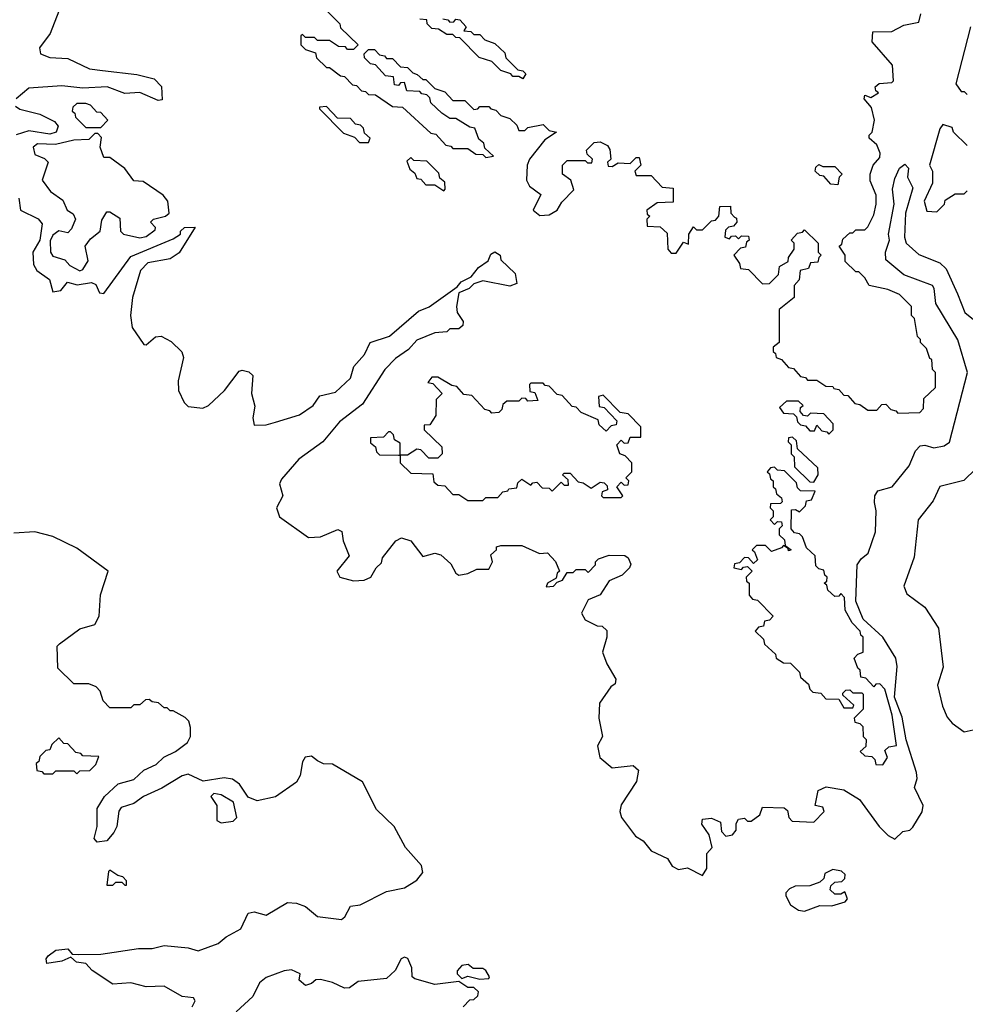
# Model space of a CAD drawing. Extents: x 2737310 to 2869991, y 870230 to 1012730.
# Tile 354 of 479: x 2805015 to 2808159, y 948374 to 951649. Entities that reach past the tile are written whole.
import ezdxf

# ---------------------------------------------------------------- set-up
doc = ezdxf.new("R2010")
doc.units = 0

msp = doc.modelspace()

# ---------------------------------------------------------------- linework, layer by layer
at = {"layer": '0CON02XD'}
for points in [[(2806030, 951685), (2806080, 951635), (2806081.7, 951621.7), (2806140, 951565), (2806125, 951550), (2806105, 951550), (2806098.3, 951558.3), (2806075, 951560), (2806045, 951580), (2806005, 951580), (2805995, 951590), (2805965, 951590), (2805955, 951600), (2805950, 951595), (2805950, 951565), (2805965, 951550), (2805998.3, 951538.3), (2806001.7, 951521.7), (2806035, 951490), (2806045, 951490), (2806081.7, 951461.7), (2806095, 951460), (2806121.7, 951431.7), (2806135, 951430), (2806151.7, 951411.7), (2806165, 951410), (2806175, 951400), (2806198.3, 951398.3), (2806255, 951360), (2806288.3, 951358.3), (2806381.7, 951271.7), (2806398.3, 951268.3), (2806431.7, 951231.7), (2806448.3, 951228.3), (2806455, 951220), (2806505, 951220), (2806531.7, 951201.7), (2806555, 951200), (2806565, 951190), (2806590, 951195), (2806561.7, 951221.7), (2806558.3, 951238.3), (2806541.7, 951251.7), (2806528.3, 951288.3), (2806511.7, 951291.7), (2806465, 951320), (2806445, 951320), (2806418.3, 951338.3), (2806381.7, 951371.7), (2806378.3, 951388.3), (2806368.3, 951398.3), (2806351.7, 951401.7), (2806345, 951410), (2806301.7, 951411.7), (2806295, 951440), (2806281.7, 951438.3), (2806275, 951430), (2806261.7, 951431.7), (2806258.3, 951458.3), (2806231.7, 951461.7), (2806198.3, 951498.3), (2806181.7, 951501.7), (2806161.7, 951521.7), (2806160, 951535), (2806175, 951550), (2806195, 951550), (2806211.7, 951531.7), (2806228.3, 951528.3), (2806235, 951520), (2806255, 951520), (2806281.7, 951491.7), (2806305, 951490), (2806321.7, 951471.7), (2806337, 951467), (2806355, 951450), (2806365, 951450), (2806395, 951420), (2806428.3, 951408.3), (2806455, 951380), (2806495, 951380), (2806525, 951350), (2806538.3, 951351.7), (2806545, 951360), (2806575, 951360), (2806581.7, 951351.7), (2806598.3, 951348.3), (2806615, 951330), (2806645, 951320), (2806668.3, 951298.3), (2806675, 951280), (2806695, 951280), (2806705, 951290), (2806755, 951300), (2806775, 951280), (2806800, 951275), (2806760.7, 951249.3), (2806710, 951185), (2806702.5, 951165), (2806700, 951115), (2806710, 951095), (2806747.5, 951067.5), (2806722.5, 951015), (2806745, 950997.5), (2806775, 951000), (2806802.5, 951015), (2806817.7, 951042.3), (2806857, 951083), (2806847.5, 951115), (2806820, 951135), (2806820, 951165), (2806835, 951180), (2806895, 951180), (2806903, 951173), (2806917, 951173), (2806920, 951185), (2806901.7, 951201.7), (2806900, 951215), (2806925, 951240), (2806945, 951242.5), (2806970, 951230), (2806977, 951217), (2806980, 951185), (2806970, 951175), (2806971.7, 951161.7), (2806985, 951160), (2807005, 951172.5), (2807045, 951170), (2807065, 951190), (2807075, 951190), (2807080, 951165), (2807060, 951145), (2807065, 951130), (2807115, 951130), (2807151.7, 951091.7), (2807188.3, 951088.3), (2807188.3, 951041.7), (2807135, 951040), (2807100, 951015), (2807101.7, 951001.7), (2807110, 950995), (2807100, 950985), (2807101.7, 950961.7), (2807145, 950960), (2807168.3, 950938.3), (2807170, 950885), (2807181.7, 950871.7), (2807198.3, 950871.7), (2807221.7, 950908.3), (2807238.3, 950901.7), (2807240, 950935), (2807255, 950960), (2807265, 950950), (2807285, 950950), (2807315, 950980), (2807328.3, 950981.7), (2807340, 950995), (2807343, 951027), (2807378.3, 951028.3), (2807380, 951005), (2807391.7, 950991.7)], [(2805145, 951676.7), (2805116.8, 951603.2), (2805081.2, 951555), (2805083.8, 951535), (2805115, 951522.5), (2805175, 951519.2), (2805247.5, 951485), (2805290.5, 951479.5), (2805405, 951466.7), (2805461.7, 951451.7), (2805487, 951427), (2805488.3, 951381.7), (2805475, 951380), (2805415, 951406.7), (2805365, 951403.3), (2805305.8, 951425.8), (2805225, 951420.8), (2805155, 951428.6), (2805045, 951421.2), (2805003.3, 951385)], [(2806421.7, 951651.7), (2806438.3, 951648.3), (2806445, 951640), (2806458.3, 951641.7), (2806465, 951650), (2806478.3, 951648.3), (2806500, 951625), (2806491.7, 951611.7), (2806515, 951610), (2806525, 951600), (2806545, 951600), (2806561.7, 951581.7), (2806595, 951570), (2806628.3, 951538.3), (2806631.7, 951521.7), (2806671.7, 951481.7), (2806688.3, 951478.3), (2806698.3, 951468.3), (2806688.3, 951451.7), (2806675, 951460), (2806655, 951460), (2806648.3, 951468.3), (2806615, 951480), (2806585, 951510), (2806543, 951523), (2806478.3, 951588.3), (2806465, 951590), (2806455, 951600), (2806435, 951600), (2806407.5, 951617.5), (2806385, 951620), (2806370, 951635), (2806368.3, 951648.3), (2806345, 951650)], [(2807391.7, 950991.7), (2807398.3, 950988.3), (2807400, 950975), (2807388.3, 950961.7), (2807371.7, 950958.3), (2807361.7, 950948.3), (2807360, 950925), (2807375, 950920), (2807381.7, 950928.3), (2807395, 950930), (2807405, 950920), (2807415, 950930), (2807438.3, 950928.3), (2807440, 950915), (2807431.7, 950908.3), (2807428.3, 950891.7), (2807411.7, 950888.3), (2807390, 950865), (2807408.3, 950838.3), (2807411.7, 950821.7), (2807438.3, 950818.3), (2807485, 950770), (2807508.3, 950771.7), (2807538.3, 950801.7), (2807541.7, 950828.3), (2807570, 950845), (2807571.7, 950858.3), (2807590, 950885), (2807590, 950905), (2807580, 950915), (2807601.7, 950938.3), (2807618.3, 950941.7), (2807625, 950950), (2807670, 950905), (2807670, 950875), (2807680, 950865), (2807671.7, 950858.3), (2807668.3, 950841.7), (2807645, 950840), (2807638.3, 950821.7), (2807610, 950815), (2807607, 950783), (2807590, 950765), (2807590, 950725), (2807540, 950685), (2807540, 950575), (2807520, 950560), (2807520, 950545), (2807528.3, 950538.3), (2807530, 950525), (2807548.3, 950518.3), (2807571.7, 950491.7), (2807588.3, 950488.3), (2807611.7, 950461.7), (2807628.3, 950458.3), (2807635, 950450), (2807665, 950450), (2807695, 950430), (2807718.3, 950428.3), (2807721.7, 950421.7), (2807738.3, 950418.3), (2807755, 950400), (2807768.3, 950398.3), (2807791.7, 950371.7), (2807808.3, 950368.3), (2807835, 950350), (2807865, 950350), (2807881.7, 950368.3), (2807895, 950370), (2807911.7, 950351.7), (2807928.3, 950348.3), (2807935, 950340), (2808008.3, 950341.7), (2808020, 950355), (2808021.7, 950388.3), (2808060, 950425), (2808060, 950475), (2808050, 950485), (2808048.3, 950518.3), (2808041.7, 950521.7), (2808030, 950555), (2808010, 950575), (2808010, 950585), (2808000, 950595), (2807990, 950655), (2807980, 950665), (2807980, 950695), (2807940, 950735), (2807901.7, 950751.7), (2807840, 950765), (2807825, 950790), (2807805, 950810), (2807795, 950810), (2807760, 950845), (2807760, 950865), (2807740, 950895), (2807748.3, 950901.7), (2807751.7, 950918.3), (2807775, 950940), (2807785, 950940), (2807795, 950950), (2807825, 950950), (2807835, 950960), (2807855, 951000), (2807862.5, 951035), (2807862.5, 951065), (2807843, 951113), (2807842.5, 951135), (2807852.5, 951165), (2807875, 951190), (2807876.2, 951205), (2807865, 951232.5), (2807840, 951255), (2807840, 951265), (2807850, 951275), (2807857.5, 951315), (2807847, 951357), (2807822.5, 951385), (2807825, 951397.5), (2807845, 951390), (2807870, 951405), (2807861.7, 951411.7), (2807860, 951425), (2807873, 951437), (2807915, 951440), (2807920, 951445), (2807917, 951497), (2807850, 951575), (2807851.7, 951608.3), (2807915, 951610), (2807955, 951630), (2808005, 951640), (2808011.7, 951668.3)], [(2808176.7, 951625), (2808127.5, 951435), (2808145, 951410), (2808155, 951410), (2808165, 951400)], [(2805001.2, 951361.2), (2805015, 951350.8), (2805082.5, 951335), (2805130.5, 951310.5), (2805143.3, 951295), (2805136.7, 951275), (2805115, 951268), (2805045, 951278.8), (2805003.8, 951266.2)], [(2805285, 951290), (2805307.5, 951315), (2805285, 951340), (2805271.7, 951341.7), (2805250, 951365), (2805235, 951370), (2805205, 951370), (2805191.7, 951358.3), (2805190, 951345), (2805198.3, 951338.3), (2805200, 951325), (2805235, 951290), (2805285, 951290)], [(2806175, 951240), (2806180, 951255), (2806161.7, 951271.7), (2806158.3, 951288.3), (2806148.3, 951298.3), (2806131.7, 951301.7), (2806115, 951320), (2806071.7, 951321.7), (2806035, 951360), (2806011.7, 951358.3), (2806011.7, 951351.7), (2806091.7, 951271.7), (2806128.3, 951258.3), (2806145, 951240), (2806175, 951240)], [(2808165, 951230), (2808120, 951275), (2808115, 951290), (2808085, 951300), (2808074.2, 951285.8), (2808040, 951165), (2808050, 951145), (2808050, 951105), (2808022.5, 951045), (2808031.7, 951011.7), (2808065, 951010), (2808090, 951035), (2808091.7, 951048.3), (2808125, 951070), (2808155, 951070), (2808165, 951080)], [(2805215, 950813.3), (2805225, 950817.5), (2805243, 950847), (2805232.5, 950895), (2805250.5, 950919.5), (2805282.5, 950945), (2805288.3, 950981.7), (2805305, 951010), (2805315, 951010), (2805348.3, 950988.3), (2805350, 950945), (2805360, 950935), (2805415, 950923.3), (2805435, 950927.5), (2805465, 950950), (2805467, 950957), (2805450, 950975), (2805460, 950985), (2805500, 950995), (2805512.5, 951005), (2805507.5, 951045), (2805492.5, 951065), (2805425, 951110), (2805395, 951112.5), (2805365, 951153.3), (2805315, 951190), (2805295, 951190), (2805282.5, 951225), (2805287, 951257), (2805275, 951270), (2805265, 951270), (2805245, 951250), (2805195, 951247.5), (2805133.6, 951233.6), (2805073.8, 951236.2), (2805060, 951225), (2805065, 951200), (2805097, 951187), (2805110, 951175), (2805090, 951115), (2805117, 951077), (2805158.3, 951048.3), (2805172.5, 951015), (2805193, 951003), (2805200, 950985), (2805187, 950953), (2805175, 950940), (2805145, 950946.7), (2805125, 950932.5), (2805116.4, 950913.6), (2805117.5, 950875), (2805125, 950862.5), (2805165, 950850), (2805181.7, 950831.7), (2805215, 950813.3)], [(2805865, 950310), (2805945, 950334.3), (2805991.2, 950365), (2806012.7, 950397.3), (2806065, 950410), (2806115, 950456.7), (2806125.8, 950495), (2806161.2, 950535), (2806180, 950575), (2806245, 950596.2), (2806341.2, 950678.8), (2806376, 950694), (2806469.3, 950760.7), (2806482.7, 950777.3), (2806516.7, 950793.3), (2806540, 950825), (2806573, 950847), (2806581.7, 950868.3), (2806595, 950876.2), (2806612.5, 950865), (2806615, 950850), (2806662.5, 950805), (2806668.3, 950771.7), (2806645, 950762.5), (2806555, 950780), (2806525, 950770), (2806510, 950755), (2806475, 950740), (2806467.5, 950695), (2806470, 950675), (2806490, 950645), (2806488.3, 950631.7), (2806475, 950620), (2806445, 950620), (2806435, 950610), (2806395, 950607.5), (2806335, 950583.3), (2806307.8, 950552.2), (2806265, 950522), (2806229.2, 950485), (2806155, 950370), (2806078.9, 950311.1), (2806022.5, 950245), (2805942.9, 950187.1), (2805885, 950120), (2805878.8, 950105), (2805890, 950065), (2805868.6, 950025), (2805879.2, 949995), (2805975, 949926), (2806015, 949929.2), (2806073, 949953), (2806085.9, 949945.9), (2806090, 949915), (2806110, 949865), (2806070, 949815), (2806080, 949795), (2806125, 949782), (2806160, 949785), (2806182.5, 949795), (2806200, 949825), (2806218.3, 949841.7), (2806221.7, 949858.3), (2806266.2, 949915), (2806285, 949925.8), (2806315.6, 949915.6), (2806355, 949863.3), (2806395, 949874), (2806415, 949868.8), (2806448.3, 949838.3), (2806465, 949807.5), (2806475, 949801.2), (2806505, 949806.7), (2806535, 949821.2), (2806575, 949821.2), (2806586.7, 949845), (2806581.7, 949868.3), (2806600, 949885), (2806600, 949895), (2806615, 949900), (2806685, 949900), (2806743, 949873), (2806770, 949875), (2806797, 949847), (2806810, 949815), (2806801.7, 949808.3), (2806798.3, 949791.7), (2806770, 949775), (2806765, 949762.5), (2806790, 949765), (2806801.7, 949778.3), (2806820, 949785), (2806835, 949810), (2806855, 949810), (2806865, 949820), (2806895, 949820), (2806905, 949810), (2806930, 949835), (2806930, 949845), (2806940, 949855), (2806975, 949867.5), (2807027, 949867), (2807038.3, 949858.3), (2807047.5, 949837.5), (2807042.5, 949825), (2807018.3, 949801.7), (2806975, 949782.5), (2806945, 949736.2), (2806905, 949718.8), (2806882.5, 949675), (2806895, 949652.5), (2806935, 949632.5), (2806951.7, 949631.7), (2806967, 949617), (2806967.5, 949595), (2806952.5, 949545), (2806966.7, 949506.7), (2806997.5, 949455), (2806995, 949440), (2806980.7, 949429.3), (2806942.5, 949375), (2806941.2, 949325), (2806953.3, 949265), (2806936.4, 949233.6), (2806943.8, 949195), (2806985, 949160), (2807055, 949168), (2807072, 949152), (2807065.7, 949114.3), (2807015, 949037.5), (2807010.8, 949015), (2807016, 948995), (2807063, 948933), (2807087.7, 948917.7), (2807115, 948883.8), (2807168.6, 948858.6), (2807185, 948833.3), (2807205, 948822.5), (2807235, 948827.5), (2807285, 948802.5), (2807300, 948825), (2807300, 948875), (2807317.5, 948895), (2807307, 948937), (2807283, 948973), (2807285, 948990), (2807315, 948992.5), (2807345, 948980), (2807348.3, 948948.3), (2807363, 948933), (2807385, 948937.5), (2807397, 948953), (2807397.5, 948975), (2807405, 948990), (2807425, 948992.5), (2807435, 948982.5), (2807447, 948983), (2807476.4, 949003.6), (2807485, 949030), (2807557, 949027), (2807568.3, 949018.3), (2807572.5, 948995), (2807583, 948983), (2807655, 948980), (2807690, 949015), (2807685, 949030), (2807660, 949035), (2807670, 949085), (2807697, 949097), (2807755, 949087.5), (2807807.5, 949055), (2807873.3, 948965), (2807902.5, 948935), (2807925, 948923.3), (2807951.7, 948948.3), (2807975, 948952.5), (2807985, 948962.5), (2808015.8, 949014.2), (2808019.2, 949035), (2807990, 949095), (2807998.6, 949125), (2807996.9, 949145), (2807963, 949253), (2807948.9, 949328.9), (2807923.5, 949395), (2807932.7, 949497.3), (2807928.1, 949525), (2807885.4, 949595.4), (2807819.4, 949655), (2807795.5, 949715), (2807800, 949835), (2807812.5, 949855), (2807835.7, 949874.3), (2807861.1, 949945), (2807862.9, 950015), (2807857.7, 950042.3), (2807858, 950065), (2807868, 950082), (2807916, 950095), (2807972, 950165), (2807993.8, 950215), (2808008.8, 950231.2), (2808025, 950233.8), (2808055, 950224.2), (2808088.7, 950231.3), (2808106.5, 950243.5), (2808166.7, 950475), (2808133.9, 950583.9), (2808061.2, 950705), (2808056, 950755), (2808050, 950765), (2807955, 950800), (2807895, 950850), (2807894.1, 950875.9), (2807907.5, 950915), (2807903.3, 950935), (2807922.5, 951035), (2807917.5, 951085), (2807925, 951120), (2807940, 951155), (2807958.3, 951168.3), (2807970, 951155), (2807967.5, 951125), (2807985, 951090), (2807960, 951005), (2807956.7, 950925), (2807962.5, 950905), (2808005, 950867.5), (2808075, 950840), (2808095, 950820), (2808133, 950737), (2808157.5, 950675), (2808225, 950620)], [(2806425, 951080), (2806430, 951085), (2806428.3, 951108.3), (2806411.7, 951121.7), (2806408.3, 951138.3), (2806368.3, 951178.3), (2806325, 951180), (2806315, 951190), (2806301.7, 951178.3), (2806311.7, 951151.7), (2806328.3, 951138.3), (2806335, 951120), (2806348.3, 951118.3), (2806365, 951100), (2806395, 951100), (2806425, 951080)], [(2807735, 951100), (2807711.7, 951101.7), (2807688.3, 951128.3), (2807675, 951130), (2807660, 951145), (2807661.7, 951158.3), (2807672.5, 951167.5), (2807685, 951160), (2807725, 951160), (2807750, 951135), (2807740, 951125), (2807735, 951100)], [(2805012.5, 951055), (2805017.5, 951015), (2805076.1, 950986.1), (2805090, 950970), (2805082.5, 950915), (2805059.2, 950875), (2805060.8, 950835), (2805072, 950815), (2805114.1, 950784.1), (2805125, 950743.3), (2805152, 950748), (2805174, 950776), (2805206.4, 950766.4), (2805254.1, 950774.1), (2805268, 950768), (2805280.7, 950740.7), (2805295, 950737.5), (2805385, 950861.2), (2805525, 950920), (2805550, 950935), (2805550, 950945), (2805563, 950957), (2805598.3, 950958.3), (2805545, 950873.3), (2805515, 950853.8), (2805440.5, 950839.5), (2805416.7, 950815), (2805390, 950725), (2805383.8, 950665), (2805388.8, 950625), (2805428.3, 950568.3), (2805435, 950567.5), (2805466.1, 950593.9), (2805485, 950596.2), (2805518.3, 950578.3), (2805553.6, 950543.6), (2805560, 950525), (2805542.3, 950447.7), (2805542.5, 950415), (2805562, 950375), (2805575, 950362), (2805623.9, 950356.1), (2805643.3, 950365), (2805696.2, 950415), (2805745, 950480), (2805755, 950482.5), (2805777, 950477), (2805790, 950465), (2805786.2, 950405), (2805796.4, 950363.6), (2805790, 950325), (2805795, 950300), (2805835, 950301.2), (2805865, 950310)], [(2806555, 950050), (2806565, 950060), (2806605, 950060), (2806621.7, 950078.3), (2806638.3, 950081.7), (2806641.7, 950088.3), (2806668.3, 950091.7), (2806671.7, 950108.3), (2806685, 950120), (2806715, 950100), (2806721.7, 950108.3), (2806735, 950110), (2806751.7, 950091.7), (2806775, 950090), (2806785, 950080), (2806815, 950110), (2806825, 950100), (2806840, 950100), (2806838.3, 950118.3), (2806820, 950135), (2806825, 950140), (2806845, 950140), (2806871.7, 950111.7), (2806888.3, 950108.3), (2806915, 950090), (2806945, 950110), (2806958.3, 950108.3), (2806968.3, 950098.3), (2806970, 950085), (2806951.7, 950078.3), (2806950, 950065), (2806955, 950060), (2807015, 950060), (2807020, 950065), (2807000, 950095), (2807015, 950110), (2807025, 950100), (2807038.3, 950101.7), (2807040, 950115), (2807030, 950125), (2807050, 950145), (2807050, 950175), (2807028.3, 950198.3), (2807010, 950205), (2807000, 950235), (2807015, 950250), (2807025, 950240), (2807038.3, 950241.7), (2807045, 950260), (2807080, 950260), (2807080, 950295), (2807038.3, 950338.3), (2807011.7, 950341.7), (2806955, 950400), (2806940, 950395), (2806941.7, 950361.7), (2806958.3, 950358.3), (2807000, 950315), (2806998.3, 950301.7), (2806981.7, 950298.3), (2806965, 950280), (2806941.7, 950301.7), (2806938.3, 950318.3), (2806881.7, 950341.7), (2806865, 950360), (2806851.7, 950361.7), (2806818.3, 950398.3), (2806801.7, 950401.7), (2806775, 950430), (2806761.7, 950431.7), (2806755, 950440), (2806715, 950440), (2806710, 950435), (2806711.7, 950411.7), (2806728.3, 950408.3), (2806738.3, 950381.7), (2806705, 950380), (2806698.3, 950388.3), (2806685, 950390), (2806675, 950380), (2806635, 950380), (2806621.7, 950368.3), (2806618.3, 950351.7), (2806608.3, 950341.7), (2806585, 950340), (2806578.3, 950348.3), (2806561.7, 950351.7), (2806518.3, 950398.3), (2806491.7, 950401.7), (2806468.3, 950428.3), (2806451.7, 950431.7), (2806405, 950460), (2806385, 950460), (2806371.7, 950441.7), (2806388.3, 950438.3), (2806420, 950405), (2806400, 950385), (2806398.3, 950331.7), (2806378.3, 950301.7), (2806360, 950300), (2806360, 950285), (2806418.3, 950228.3), (2806420, 950205), (2806405, 950190), (2806375, 950190), (2806348.3, 950218.3), (2806335, 950220), (2806305, 950200), (2806280, 950200), (2806280, 950175), (2806315, 950140), (2806388.3, 950138.3), (2806391.7, 950111.7), (2806405, 950100), (2806428.3, 950098.3), (2806455, 950070), (2806475, 950070), (2806505, 950050), (2806555, 950050)], [(2807705, 950270), (2807720, 950285), (2807720, 950305), (2807688.3, 950338.3), (2807645, 950340), (2807635, 950330), (2807621.7, 950331.7), (2807610, 950345), (2807611.7, 950358.3), (2807620, 950365), (2807605, 950380), (2807565, 950380), (2807541.7, 950358.3), (2807555, 950340), (2807588.3, 950338.3), (2807598.3, 950328.3), (2807601.7, 950311.7), (2807611.7, 950301.7), (2807628.3, 950298.3), (2807641.7, 950281.7), (2807658.3, 950281.7), (2807665, 950300), (2807681.7, 950281.7), (2807698.3, 950278.3), (2807705, 950270)], [(2806280, 950200), (2806280, 950240), (2806261.7, 950251.7), (2806258.3, 950268.3), (2806248.3, 950278.3), (2806241.7, 950278.3), (2806225, 950260), (2806181.7, 950258.3), (2806181.7, 950241.7), (2806198.3, 950228.3), (2806201.7, 950211.7), (2806211.7, 950201.7), (2806275, 950200), (2806280, 950200)], [(2807655, 950110), (2807670, 950135), (2807668.3, 950158.3), (2807601.7, 950221.7), (2807598.3, 950248.3), (2807585, 950260), (2807571.7, 950258.3), (2807570, 950245), (2807580, 950235), (2807580, 950205), (2807590, 950195), (2807591.7, 950161.7), (2807641.7, 950111.7), (2807655, 950110)], [(2807885, 949170), (2807900, 949195), (2807891.7, 949218.3), (2807905, 949230), (2807930, 949235), (2807916.2, 949335), (2807891.7, 949421.7), (2807875, 949440), (2807861.7, 949438.3), (2807855, 949430), (2807828.3, 949458.3), (2807811.7, 949461.7), (2807810, 949485), (2807801.7, 949491.7), (2807790, 949525), (2807801.7, 949538.3), (2807820, 949545), (2807820, 949595), (2807811.7, 949601.7), (2807810, 949615), (2807783, 949643), (2807760, 949685), (2807757, 949727), (2807745, 949740), (2807738.3, 949731.7), (2807725, 949730), (2807701.7, 949751.7), (2807698.3, 949768.3), (2807690, 949775), (2807698.3, 949781.7), (2807700, 949795), (2807691.7, 949801.7), (2807688.3, 949818.3), (2807671.7, 949821.7), (2807661.7, 949831.7), (2807660, 949865), (2807631.7, 949891.7), (2807618.3, 949928.3), (2807608.3, 949938.3), (2807591.7, 949941.7), (2807580, 949955), (2807581.7, 950018.3), (2807595, 950020), (2807608.3, 950011.7), (2807628.3, 950031.7), (2807631.7, 950048.3), (2807648.3, 950051.7), (2807660, 950080), (2807611.7, 950081.7), (2807601.7, 950091.7), (2807598.3, 950108.3), (2807558.3, 950148.3), (2807535, 950150), (2807525, 950160), (2807511.7, 950158.3), (2807500, 950145), (2807508.3, 950138.3), (2807511.7, 950121.7), (2807520, 950115), (2807520, 950095), (2807528.3, 950088.3), (2807531.7, 950071.7), (2807548.3, 950058.3), (2807550, 950045), (2807545, 950040), (2807511.7, 950038.3), (2807510, 950025), (2807520, 950015), (2807520, 949995), (2807510, 949985), (2807525, 949970), (2807535, 949980), (2807548.3, 949978.3), (2807550, 949965), (2807540, 949955), (2807540, 949935), (2807558.3, 949918.3), (2807560, 949900), (2807580, 949885), (2807571.7, 949881.7), (2807570, 949890), (2807555, 949900), (2807548.3, 949891.7), (2807515, 949880), (2807495, 949900), (2807465, 949900), (2807450, 949885), (2807458.3, 949878.3), (2807468.3, 949851.7), (2807455, 949840), (2807438.3, 949858.3), (2807425, 949860), (2807408.3, 949841.7), (2807391.7, 949838.3), (2807390, 949825), (2807415, 949820), (2807421.7, 949828.3), (2807435, 949830), (2807450, 949815), (2807430, 949795), (2807431.7, 949781.7), (2807440, 949775), (2807440, 949735), (2807451.7, 949721.7), (2807468.3, 949718.3), (2807520, 949665), (2807508.3, 949651.7), (2807491.7, 949648.3), (2807488.3, 949631.7), (2807471.7, 949628.3), (2807460, 949615), (2807488.3, 949588.3), (2807491.7, 949571.7), (2807528.3, 949538.3), (2807530, 949525), (2807555, 949510), (2807578.3, 949508.3), (2807608.3, 949478.3), (2807611.7, 949461.7), (2807638.3, 949438.3), (2807641.7, 949421.7), (2807651.7, 949411.7), (2807678.3, 949408.3), (2807695, 949390), (2807738.3, 949388.3), (2807755, 949360), (2807785, 949360), (2807788.3, 949368.3), (2807751.7, 949401.7), (2807751.7, 949408.3), (2807761.7, 949418.3), (2807775, 949420), (2807785, 949410), (2807815, 949410), (2807820, 949405), (2807820, 949355), (2807790, 949325), (2807791.7, 949311.7), (2807808.3, 949308.3), (2807818.3, 949298.3), (2807820, 949265), (2807830, 949255), (2807828.3, 949231.7), (2807810, 949215), (2807825, 949200), (2807848.3, 949198.3), (2807858.3, 949188.3), (2807861.7, 949171.7), (2807885, 949170)], [(2808194.2, 950155), (2808154.5, 950115.5), (2808075, 950096), (2808052.1, 950047.9), (2808002.9, 949985), (2807989.1, 949860.9), (2807954.4, 949765), (2807965, 949738.8), (2808024.3, 949694.3), (2808070, 949625), (2808085.6, 949495), (2808067.1, 949435), (2808083.1, 949365), (2808099.1, 949329.1), (2808115, 949308.8), (2808155, 949280), (2808235, 949297.5)], [(2805588.8, 948365), (2805598, 948385), (2805592.5, 948395), (2805555, 948399.2), (2805495, 948434), (2805435, 948432), (2805385, 948445.7), (2805325, 948441.2), (2805255.7, 948485.7), (2805235, 948510), (2805204.1, 948514.1), (2805185, 948530), (2805155, 948517.5), (2805105, 948510), (2805103.3, 948525), (2805110, 948535), (2805135, 948553.3), (2805175, 948558.8), (2805190, 948540), (2805210.7, 948539.3), (2805285, 948540), (2805410.5, 948559.5), (2805455, 948559.2), (2805495, 948569.2), (2805575, 948561.2), (2805608.3, 948551.7), (2805675, 948576.2), (2805701.4, 948598.6), (2805750, 948625), (2805775, 948676.7), (2805795, 948681.2), (2805835, 948670), (2805905, 948712), (2805935, 948710), (2805965, 948698.8), (2806005, 948665.7), (2806085, 948656), (2806096, 948665), (2806115, 948700), (2806146.7, 948705), (2806235, 948749.2), (2806295, 948760.8), (2806335, 948786.2), (2806355, 948812.5), (2806351.4, 948835), (2806298, 948895), (2806260, 948965), (2806201.5, 949021.5), (2806155, 949113.3), (2806055, 949172.5), (2806025, 949173.3), (2806005, 949183.3), (2805985, 949198.8), (2805963.9, 949196.1), (2805955, 949180), (2805947.5, 949135), (2805935, 949112.5), (2805865, 949063.3), (2805805, 949050), (2805775, 949062.5), (2805745.9, 949105.9), (2805722.3, 949122.3), (2805695, 949127.5), (2805625, 949116), (2805575, 949138.8), (2805555, 949133.3), (2805487.7, 949092.3), (2805426.7, 949065), (2805395, 949042), (2805351.9, 949028.1), (2805344.2, 949015.8), (2805337.5, 948965), (2805328, 948945), (2805305, 948917.5), (2805273, 948913), (2805262.5, 948925), (2805272.5, 948965), (2805272.5, 949025), (2805297.5, 949065), (2805342.7, 949107.3), (2805395, 949122), (2805427.8, 949152.2), (2805468.7, 949171.3), (2805494.4, 949195.6), (2805533.3, 949215), (2805572.5, 949245), (2805583.3, 949265), (2805582.5, 949295), (2805577.5, 949315), (2805565, 949327.5), (2805525, 949350), (2805515, 949350), (2805505, 949360), (2805495, 949360), (2805477, 949377), (2805455, 949380), (2805445, 949387.5), (2805433, 949387), (2805415, 949370), (2805395, 949370), (2805385, 949360), (2805315, 949360), (2805293, 949383), (2805282.5, 949415), (2805269.3, 949429.3), (2805245, 949440), (2805195, 949440), (2805141.7, 949491.7), (2805140, 949565), (2805147, 949573), (2805215, 949622.5), (2805265, 949637.5), (2805278.8, 949665), (2805283.9, 949736.1), (2805308.8, 949815), (2805205, 949890.8), (2805125, 949930), (2805065, 949945.7), (2804995, 949940.8)], [(2805205, 949140), (2805215, 949150), (2805248.3, 949151.7), (2805268.3, 949171.7), (2805278.3, 949198.3), (2805225, 949200), (2805218.3, 949208.3), (2805201.7, 949211.7), (2805175, 949240), (2805161.7, 949241.7), (2805145, 949260), (2805121.7, 949238.3), (2805115, 949220), (2805101.7, 949218.3), (2805081.7, 949198.3), (2805078.3, 949181.7), (2805070, 949175), (2805071.7, 949151.7), (2805088.3, 949148.3), (2805095, 949140), (2805125, 949140), (2805135, 949150), (2805195, 949150), (2805205, 949140)], [(2805685, 948977.5), (2805725, 948982.5), (2805737.5, 948995), (2805725.8, 949045.8), (2805685, 949070), (2805660, 949075), (2805650, 949065), (2805670, 949035), (2805670, 948985), (2805685, 948977.5)], [(2805370, 948770), (2805370, 948785), (2805358.3, 948798.3), (2805341.7, 948801.7), (2805315, 948820), (2805310, 948815), (2805305, 948770), (2805325, 948770), (2805335, 948780), (2805355, 948780), (2805365, 948770), (2805370, 948770)], [(2807625, 948683.8), (2807675, 948702), (2807715, 948701.2), (2807760, 948715), (2807767.5, 948725), (2807758.3, 948748.3), (2807745, 948740), (2807725, 948740), (2807710, 948755), (2807711.7, 948768.3), (2807725, 948780), (2807748.3, 948781.7), (2807758.3, 948791.7), (2807760, 948805), (2807747, 948817), (2807718.3, 948821.7), (2807691.7, 948808.3), (2807688.3, 948791.7), (2807675, 948780), (2807641.7, 948768.3), (2807593.6, 948766.4), (2807575, 948757.5), (2807562.5, 948745), (2807562.5, 948735), (2807577.5, 948705), (2807605, 948686.7), (2807625, 948683.8)], [(2806490, 948365), (2806511.7, 948388.3), (2806525, 948390), (2806538.3, 948401.7), (2806540, 948415), (2806525, 948430), (2806505, 948430), (2806475, 948450), (2806395, 948440), (2806328.3, 948458.3), (2806320, 948465), (2806318.8, 948495), (2806306, 948526), (2806295, 948530), (2806283.3, 948525), (2806263.3, 948486.7), (2806235, 948460), (2806140.8, 948449.2), (2806111.7, 948428.3), (2806095, 948427.5), (2806055, 948446.7), (2806015, 948456.2), (2806000, 948455), (2805985, 948442.5), (2805965, 948436.7), (2805944, 948454), (2805947.5, 948475), (2805918.3, 948488.3), (2805894.5, 948485.5), (2805835, 948462.5), (2805812.5, 948445), (2805790.3, 948399.7), (2805735, 948348.8)], [(2806545, 948457.5), (2806575, 948460), (2806577.5, 948465), (2806565, 948486.7), (2806555, 948492.5), (2806523, 948493), (2806506.4, 948506.4), (2806485, 948502.5), (2806470, 948485), (2806470, 948475), (2806485, 948460), (2806505, 948467.5), (2806545, 948457.5)]]:
    msp.add_lwpolyline(points, dxfattribs=at)

doc.saveas('drawing.dxf')
